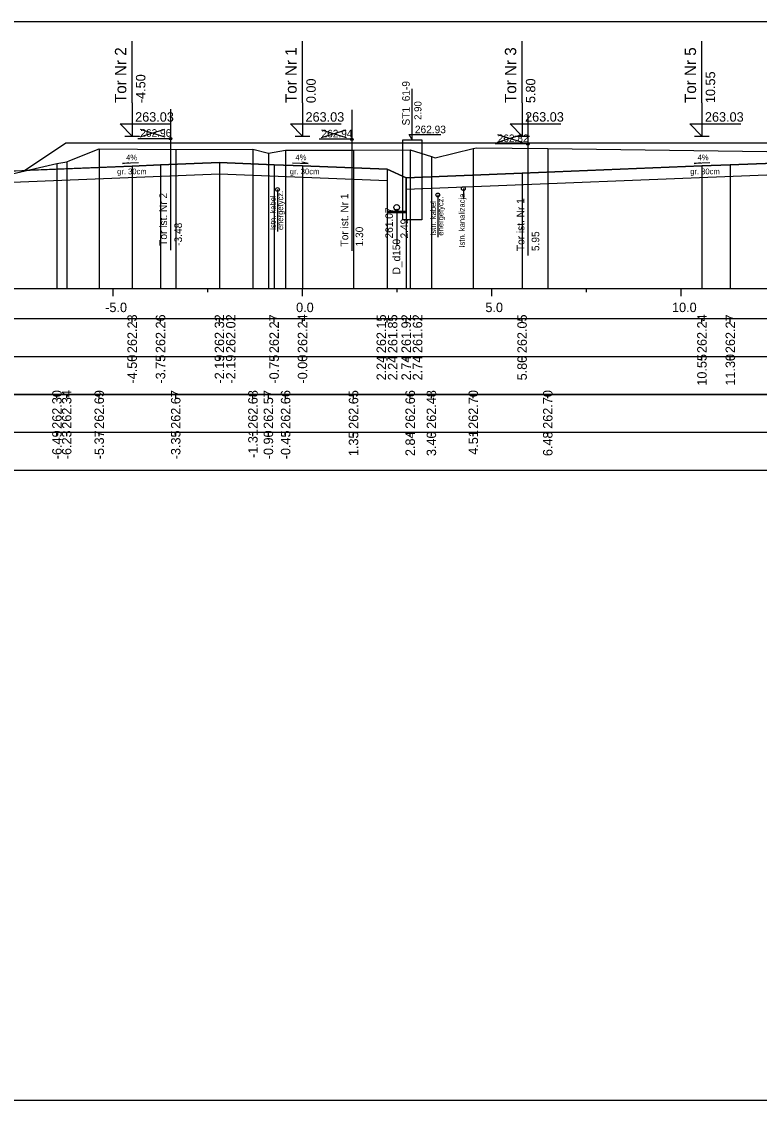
# Model space of a CAD drawing. Extents: x 6516023 to 6560129, y 5513077 to 5529206.
# Drawn here: x 6519230.29 to 6519249.78, y 5514451.16 to 5514479.66 of the extents above; entities that cross this region are included whole.
import ezdxf

# ---------------------------------------------------------------- set-up
doc = ezdxf.new("R2010")
doc.units = 0
for name, color, linetype in [('IR_default', 7, 'Continuous'), ('TOR_PRZEK_P-kable', 7, 'Continuous'), ('TOR_PRZEK_P-komponent', 7, 'Continuous'), ('TOR_PRZEK_P-odwodnienie', 7, 'Continuous'), ('TOR_PRZEK_P-opisy', 7, 'Continuous'), ('TOR_PRZEK_P-tabelka istniejace', 7, 'Continuous'), ('TOR_PRZEK_P-tabelka projektowane', 7, 'Continuous'), ('TOR_PRZEK_P-teren istniejacy', 7, 'Continuous'), ('TOR_PRZEK_P-tory istniejace', 7, 'Continuous'), ('TOR_PRZEK_P-tory projektowane', 7, 'Continuous'), ('TOR_PRZEK_P-uklad odniesienia', 7, 'Continuous'), ('TOR_PRZEK_P-warstwa ochronna I', 7, 'Continuous'), ('TOR_PRZEK_P-warstwa ochronna II', 7, 'Continuous'), ('TOR_RAMKI-ramka+tabelka 1', 7, 'Continuous')]:
    doc.layers.add(name, color=color, linetype=linetype)

msp = doc.modelspace()

# ---------------------------------------------------------------- linework, layer by layer
at = {"layer": 'IR_default'}
msp.add_lwpolyline([(6519220.74, 5514474.924), (6519225.353, 5514474.869), (6519225.359, 5514474.865), (6519225.944, 5514474.475), (6519226.344, 5514474.475), (6519227.843, 5514475.224), (6519228.713, 5514475.659), (6519230.373, 5514475.725), (6519231.463, 5514476.452), (6519234.963, 5514476.452), (6519235.963, 5514476.452), (6519239.463, 5514476.452), (6519241.763, 5514476.453), (6519245.263, 5514476.453), (6519246.513, 5514476.452), (6519250.013, 5514476.452)], dxfattribs=at)
at = {"layer": 'TOR_PRZEK_P-kable'}
for p, q in [((6519237.054, 5514475.222), (6519237.054, 5514474.113)), ((6519241.286, 5514475.075), (6519241.286, 5514473.965)), ((6519241.962, 5514475.243), (6519241.962, 5514474.973))]:
    msp.add_line(p, q, dxfattribs=at)
for centre in [(6519237.054, 5514475.222), (6519241.962, 5514475.243), (6519241.286, 5514475.075)]:
    msp.add_circle(centre, 0.05, dxfattribs=at)
at = {"layer": 'TOR_PRZEK_P-komponent'}
msp.add_lwpolyline([(6519250.638, 5514475.937), (6519249.013, 5514475.872), (6519248.263, 5514475.842), (6519243.513, 5514475.652), (6519240.451, 5514475.53), (6519239.951, 5514475.754), (6519237.713, 5514475.843), (6519236.963, 5514475.873), (6519235.518, 5514475.931), (6519233.963, 5514475.869), (6519233.213, 5514475.839), (6519230.373, 5514475.725), (6519230.373, 5514475.725), (6519231.463, 5514476.452), (6519234.963, 5514476.452), (6519235.963, 5514476.452), (6519239.463, 5514476.452), (6519241.763, 5514476.453), (6519245.263, 5514476.453), (6519246.513, 5514476.452), (6519250.013, 5514476.452)], dxfattribs=at)
at = {"layer": 'TOR_PRZEK_P-odwodnienie'}
for p, q in [((6519240.613, 5514476.532), (6519240.613, 5514477.882)), ((6519240.53, 5514476.67), (6519241.37, 5514476.67)), ((6519240.613, 5514476.532), (6519240.53, 5514476.67)), ((6519240.201, 5514474.672), (6519240.201, 5514473.737))]:
    msp.add_line(p, q, dxfattribs=at)
for points in [[(6519240.363, 5514474.771), (6519240.363, 5514476.532), (6519240.863, 5514476.532), (6519240.863, 5514474.422), (6519240.363, 5514474.422), (6519240.363, 5514474.771)], [(6519239.951, 5514475.754), (6519239.951, 5514474.612), (6519240.451, 5514474.612), (6519240.451, 5514475.53)], [(6519239.951, 5514474.652), (6519240.451, 5514474.652)]]:
    msp.add_lwpolyline(points, dxfattribs=at)
for centre, radius in [((6519240.201, 5514474.747), 0.075), ((6519240.201, 5514474.672), 0.03)]:
    msp.add_circle(centre, radius, dxfattribs=at)
at = {"layer": 'TOR_PRZEK_P-opisy'}
for points in [[(6519233.377, 5514475.926), (6519232.96, 5514475.907), (6519233.127, 5514475.935)], [(6519237.448, 5514475.928), (6519237.866, 5514475.909), (6519237.698, 5514475.938)], [(6519248.472, 5514475.926), (6519248.054, 5514475.907), (6519248.222, 5514475.935)]]:
    msp.add_lwpolyline(points, dxfattribs=at)
at = {"layer": 'TOR_PRZEK_P-tabelka istniejace'}
for p, q in [((6519231.227, 5514469.706), (6519231.227, 5514469.806)), ((6519231.484, 5514469.706), (6519231.484, 5514469.806)), ((6519232.344, 5514469.706), (6519232.344, 5514469.806)), ((6519234.364, 5514469.706), (6519234.364, 5514469.806)), ((6519236.404, 5514469.706), (6519236.404, 5514469.806)), ((6519236.812, 5514469.706), (6519236.812, 5514469.806)), ((6519237.267, 5514469.706), (6519237.267, 5514469.806)), ((6519239.061, 5514469.706), (6519239.061, 5514469.806)), ((6519240.558, 5514469.706), (6519240.558, 5514469.806)), ((6519241.117, 5514469.706), (6519241.117, 5514469.806)), ((6519242.224, 5514469.706), (6519242.224, 5514469.806)), ((6519244.191, 5514469.706), (6519244.191, 5514469.806)), ((6519186.663, 5514468.806), (6519280.463, 5514468.806)), ((6519231.227, 5514468.706), (6519231.227, 5514468.806)), ((6519231.484, 5514468.706), (6519231.484, 5514468.806)), ((6519232.344, 5514468.706), (6519232.344, 5514468.806)), ((6519234.364, 5514468.706), (6519234.364, 5514468.806)), ((6519236.404, 5514468.706), (6519236.404, 5514468.806)), ((6519236.812, 5514468.706), (6519236.812, 5514468.806)), ((6519237.267, 5514468.706), (6519237.267, 5514468.806)), ((6519239.061, 5514468.706), (6519239.061, 5514468.806)), ((6519240.558, 5514468.706), (6519240.558, 5514468.806)), ((6519241.117, 5514468.706), (6519241.117, 5514468.806)), ((6519242.224, 5514468.706), (6519242.224, 5514468.806)), ((6519244.191, 5514468.706), (6519244.191, 5514468.806))]:
    msp.add_line(p, q, dxfattribs=at)
for points in [[(6519232.344, 5514476.296), (6519232.344, 5514472.806), (6519232.344, 5514472.676), (6519232.344, 5514472.606)], [(6519234.364, 5514476.278), (6519234.364, 5514472.806), (6519234.364, 5514472.676), (6519234.364, 5514472.606)], [(6519236.404, 5514476.285), (6519236.404, 5514472.806), (6519236.404, 5514472.676), (6519236.404, 5514472.606)], [(6519236.812, 5514476.177), (6519236.812, 5514472.806), (6519236.812, 5514472.676), (6519236.812, 5514472.606)], [(6519237.267, 5514476.262), (6519237.267, 5514472.806), (6519237.267, 5514472.676), (6519237.267, 5514472.606)], [(6519239.061, 5514476.258), (6519239.061, 5514472.806), (6519239.061, 5514472.676), (6519239.061, 5514472.606)], [(6519240.558, 5514476.271), (6519240.558, 5514472.806), (6519240.558, 5514472.676), (6519240.558, 5514472.606)], [(6519242.224, 5514476.307), (6519242.224, 5514472.806), (6519242.224, 5514472.676), (6519242.224, 5514472.606)], [(6519244.191, 5514476.307), (6519244.191, 5514472.806), (6519244.191, 5514472.676), (6519244.191, 5514472.606)], [(6519231.227, 5514475.906), (6519231.227, 5514472.806), (6519231.227, 5514472.676), (6519231.227, 5514472.606)], [(6519231.484, 5514475.947), (6519231.484, 5514472.806), (6519231.484, 5514472.676), (6519231.484, 5514472.606)], [(6519241.117, 5514476.09), (6519241.117, 5514472.806), (6519241.117, 5514472.676), (6519241.117, 5514472.606)]]:
    msp.add_lwpolyline(points, dxfattribs=at)
msp.add_lwpolyline([(6519186.663, 5514469.806), (6519186.663, 5514467.806), (6519280.463, 5514467.806), (6519280.463, 5514469.806)], close=True, dxfattribs=at)
at = {"layer": 'TOR_PRZEK_P-tabelka projektowane'}
for p, q in [((6519233.213, 5514471.706), (6519233.213, 5514471.806)), ((6519233.963, 5514471.706), (6519233.963, 5514471.806)), ((6519235.518, 5514471.706), (6519235.518, 5514471.806)), ((6519235.518, 5514471.706), (6519235.518, 5514471.806)), ((6519236.963, 5514471.706), (6519236.963, 5514471.806)), ((6519237.713, 5514471.706), (6519237.713, 5514471.806)), ((6519239.951, 5514471.706), (6519239.951, 5514471.806)), ((6519239.951, 5514471.706), (6519239.951, 5514471.806)), ((6519240.451, 5514471.706), (6519240.451, 5514471.806)), ((6519240.451, 5514471.706), (6519240.451, 5514471.806)), ((6519243.513, 5514471.706), (6519243.513, 5514471.806)), ((6519248.263, 5514471.706), (6519248.263, 5514471.806)), ((6519249.013, 5514471.706), (6519249.013, 5514471.806)), ((6519186.663, 5514470.806), (6519280.463, 5514470.806)), ((6519233.213, 5514470.706), (6519233.213, 5514470.806)), ((6519233.963, 5514470.706), (6519233.963, 5514470.806)), ((6519235.518, 5514470.706), (6519235.518, 5514470.806)), ((6519235.518, 5514470.706), (6519235.518, 5514470.806)), ((6519236.963, 5514470.706), (6519236.963, 5514470.806)), ((6519237.713, 5514470.706), (6519237.713, 5514470.806)), ((6519239.951, 5514470.706), (6519239.951, 5514470.806)), ((6519239.951, 5514470.706), (6519239.951, 5514470.806)), ((6519240.451, 5514470.706), (6519240.451, 5514470.806)), ((6519240.451, 5514470.706), (6519240.451, 5514470.806)), ((6519243.513, 5514470.706), (6519243.513, 5514470.806)), ((6519248.263, 5514470.706), (6519248.263, 5514470.806)), ((6519249.013, 5514470.706), (6519249.013, 5514470.806))]:
    msp.add_line(p, q, dxfattribs=at)
for points in [[(6519233.213, 5514475.839), (6519233.213, 5514472.806), (6519233.213, 5514472.676), (6519233.213, 5514472.606)], [(6519233.963, 5514475.869), (6519233.963, 5514472.806), (6519233.963, 5514472.676), (6519233.963, 5514472.606)], [(6519235.518, 5514475.931), (6519235.518, 5514472.806), (6519235.518, 5514472.676), (6519235.518, 5514472.606)], [(6519236.963, 5514475.873), (6519236.963, 5514472.806), (6519236.963, 5514472.676), (6519236.963, 5514472.606)], [(6519237.713, 5514475.843), (6519237.713, 5514472.806), (6519237.713, 5514472.676), (6519237.713, 5514472.606)], [(6519248.263, 5514475.842), (6519248.263, 5514472.806), (6519248.263, 5514472.676), (6519248.263, 5514472.606)], [(6519249.013, 5514475.872), (6519249.013, 5514472.806), (6519249.013, 5514472.676), (6519249.013, 5514472.606)], [(6519235.518, 5514475.631), (6519235.518, 5514472.806), (6519235.518, 5514472.676), (6519235.518, 5514472.606)], [(6519239.951, 5514475.754), (6519239.951, 5514472.806), (6519239.951, 5514472.676), (6519239.951, 5514472.606)], [(6519243.513, 5514475.652), (6519243.513, 5514472.806), (6519243.513, 5514472.676), (6519243.513, 5514472.606)], [(6519239.951, 5514475.454), (6519239.951, 5514472.806), (6519239.951, 5514472.676), (6519239.951, 5514472.606)], [(6519240.451, 5514475.53), (6519240.451, 5514472.806), (6519240.451, 5514472.676), (6519240.451, 5514472.606)], [(6519240.451, 5514475.23), (6519240.451, 5514472.806), (6519240.451, 5514472.676), (6519240.451, 5514472.606)]]:
    msp.add_lwpolyline(points, dxfattribs=at)
msp.add_lwpolyline([(6519186.663, 5514471.806), (6519186.663, 5514469.806), (6519280.463, 5514469.806), (6519280.463, 5514471.806)], close=True, dxfattribs=at)
at = {"layer": 'TOR_PRZEK_P-teren istniejacy'}
msp.add_lwpolyline([(6519230.041, 5514475.638), (6519231.227, 5514475.906), (6519231.484, 5514475.947), (6519231.568, 5514475.987), (6519232.344, 5514476.296), (6519234.364, 5514476.278), (6519236.404, 5514476.285), (6519236.812, 5514476.177), (6519237.267, 5514476.262), (6519239.061, 5514476.258), (6519240.558, 5514476.271), (6519241.117, 5514476.09), (6519241.213, 5514476.057), (6519242.224, 5514476.307), (6519242.307, 5514476.319), (6519244.191, 5514476.307), (6519257.051, 5514476.131)], dxfattribs=at)
at = {"layer": 'TOR_PRZEK_P-tory istniejace'}
for p, q in [((6519234.229, 5514477.338), (6519234.229, 5514473.618)), ((6519239.014, 5514477.322), (6519239.014, 5514473.602)), ((6519243.666, 5514477.198), (6519243.666, 5514473.478)), ((6519233.429, 5514476.61), (6519234.081, 5514476.813)), ((6519233.429, 5514476.813), (6519234.081, 5514476.61)), ((6519238.215, 5514476.594), (6519238.866, 5514476.797)), ((6519238.215, 5514476.797), (6519238.866, 5514476.594)), ((6519234.229, 5514476.563), (6519233.364, 5514476.563)), ((6519239.015, 5514476.547), (6519238.149, 5514476.547)), ((6519243.667, 5514476.423), (6519242.801, 5514476.423)), ((6519242.867, 5514476.47), (6519243.519, 5514476.673)), ((6519242.867, 5514476.673), (6519243.519, 5514476.47))]:
    msp.add_line(p, q, dxfattribs=at)
for centre in [(6519234.229, 5514476.563), (6519239.015, 5514476.547), (6519243.667, 5514476.423)]:
    msp.add_circle(centre, 0.035, dxfattribs=at)
at = {"layer": 'TOR_PRZEK_P-tory projektowane'}
for p, q in [((6519233.213, 5514477.51), (6519233.213, 5514479.142)), ((6519237.713, 5514477.51), (6519237.713, 5514479.142)), ((6519243.513, 5514477.511), (6519243.513, 5514479.143)), ((6519248.263, 5514477.51), (6519248.263, 5514479.142)), ((6519233.213, 5514477.51), (6519233.213, 5514476.632)), ((6519237.713, 5514477.51), (6519237.713, 5514476.632)), ((6519243.513, 5514477.511), (6519243.513, 5514476.633)), ((6519248.263, 5514477.51), (6519248.263, 5514476.632)), ((6519233.213, 5514476.632), (6519232.894, 5514476.951)), ((6519232.894, 5514476.951), (6519234.238, 5514476.951)), ((6519237.713, 5514476.632), (6519237.394, 5514476.951)), ((6519237.394, 5514476.951), (6519238.738, 5514476.951)), ((6519243.513, 5514476.633), (6519243.194, 5514476.953)), ((6519243.194, 5514476.953), (6519244.538, 5514476.953)), ((6519248.263, 5514476.632), (6519247.944, 5514476.951)), ((6519247.944, 5514476.951), (6519249.288, 5514476.951)), ((6519233.021, 5514476.632), (6519233.405, 5514476.632)), ((6519237.521, 5514476.632), (6519237.905, 5514476.632)), ((6519243.321, 5514476.633), (6519243.705, 5514476.633)), ((6519248.071, 5514476.632), (6519248.455, 5514476.632))]:
    msp.add_line(p, q, dxfattribs=at)
at = {"layer": 'TOR_PRZEK_P-uklad odniesienia'}
for p, q in [((6519190.463, 5514472.606), (6519280.463, 5514472.606)), ((6519232.713, 5514472.406), (6519232.713, 5514472.606)), ((6519235.213, 5514472.506), (6519235.213, 5514472.606)), ((6519237.713, 5514472.406), (6519237.713, 5514472.606)), ((6519240.213, 5514472.506), (6519240.213, 5514472.606)), ((6519242.713, 5514472.406), (6519242.713, 5514472.606)), ((6519245.213, 5514472.506), (6519245.213, 5514472.606)), ((6519247.713, 5514472.406), (6519247.713, 5514472.606))]:
    msp.add_line(p, q, dxfattribs=at)
at = {"layer": 'TOR_PRZEK_P-warstwa ochronna I'}
for points in [[(6519228.061, 5514475.333), (6519235.518, 5514475.631), (6519239.951, 5514475.454)], [(6519240.451, 5514475.23), (6519250.638, 5514475.637), (6519250.638, 5514475.687), (6519259.863, 5514475.318)]]:
    msp.add_lwpolyline(points, dxfattribs=at)
at = {"layer": 'TOR_PRZEK_P-warstwa ochronna II'}
msp.add_lwpolyline([(6519220.74, 5514474.924), (6519225.353, 5514474.869), (6519225.944, 5514474.475), (6519226.344, 5514474.475), (6519228.713, 5514475.659), (6519233.213, 5514475.839), (6519233.963, 5514475.869), (6519235.518, 5514475.931), (6519236.963, 5514475.873), (6519237.713, 5514475.843), (6519239.951, 5514475.754), (6519240.451, 5514475.53), (6519243.513, 5514475.652), (6519248.263, 5514475.842), (6519249.013, 5514475.872), (6519250.638, 5514475.937), (6519252.263, 5514475.872), (6519253.013, 5514475.842), (6519258.063, 5514475.64), (6519262.563, 5514475.46), (6519263.203, 5514475.034), (6519264.099, 5514474.437), (6519264.499, 5514474.437), (6519265.499, 5514475.104)], dxfattribs=at)
at = {"layer": 'TOR_RAMKI-ramka+tabelka 1'}
msp.add_lwpolyline([(6519087.013, 5514479.656), (6519334.513, 5514479.656), (6519334.513, 5514451.156), (6519087.013, 5514451.156)], close=True, dxfattribs=at)

# ---------------------------------------------------------------- texts
at = {"layer": 'TOR_PRZEK_P-kable'}
for s, p in [('Istn. kabel', (6519237.009, 5514474.149)), ('energetycz.', (6519237.203, 5514474.149)), ('energetycz.', (6519241.435, 5514474.001)), ('Istn. kanalizacja', (6519242, 5514473.686)), ('Istn. kabel', (6519241.241, 5514474.001))]:
    msp.add_text(s, height=0.14999, rotation=90.0511, dxfattribs=at).set_placement(p)
at = {"layer": 'TOR_PRZEK_P-odwodnienie'}
for s, height, p in [('ST1_61-9', 0.2, (6519240.546, 5514476.911)), ('2.90', 0.19, (6519240.856, 5514477.059)), ('261.07', 0.2, (6519240.101, 5514473.927)), ('2.49', 0.2, (6519240.501, 5514473.927)), ('D_d150', 0.2, (6519240.293, 5514472.978))]:
    msp.add_text(s, height=height, rotation=90, dxfattribs=at).set_placement(p)
msp.add_text('262.93', height=0.2, dxfattribs=at).set_placement((6519240.683, 5514476.707))
at = {"layer": 'TOR_PRZEK_P-opisy'}
for rotation, p in [(0.1515, (6519233.054, 5514475.991)), (359.8485, (6519237.527, 5514475.994)), (0.1515, (6519248.149, 5514475.991))]:
    msp.add_text('4%', height=0.15, rotation=rotation, dxfattribs=at).set_placement(p)
at = {"layer": 'TOR_PRZEK_P-tabelka istniejace'}
for s, p in [('262.30', (6519231.352, 5514468.898)), ('262.34', (6519231.609, 5514468.899)), ('262.69', (6519232.469, 5514468.898)), ('262.67', (6519234.489, 5514468.898)), ('262.68', (6519236.529, 5514468.898)), ('262.57', (6519236.937, 5514468.898)), ('262.66', (6519237.392, 5514468.898)), ('262.65', (6519239.186, 5514468.897)), ('262.66', (6519240.683, 5514468.898)), ('262.48', (6519241.242, 5514468.898)), ('262.70', (6519242.349, 5514468.898)), ('262.70', (6519244.316, 5514468.898)), ('-6.49', (6519231.352, 5514468.094)), ('-6.23', (6519231.609, 5514468.094)), ('-5.37', (6519232.469, 5514468.094)), ('-3.35', (6519234.489, 5514468.093)), ('-1.31', (6519236.529, 5514468.129)), ('-0.90', (6519236.937, 5514468.094)), ('-0.45', (6519237.392, 5514468.093)), ('1.35', (6519239.186, 5514468.177)), ('2.84', (6519240.683, 5514468.178)), ('3.40', (6519241.242, 5514468.178)), ('4.51', (6519242.349, 5514468.212)), ('6.48', (6519244.316, 5514468.177))]:
    msp.add_text(s, height=0.25, rotation=90, dxfattribs=at).set_placement(p)
at = {"layer": 'TOR_PRZEK_P-tabelka projektowane'}
for s, p in [('262.23', (6519233.338, 5514470.898)), ('262.26', (6519234.088, 5514470.898)), ('262.32', (6519235.643, 5514470.9)), ('262.02', (6519235.943, 5514470.9)), ('262.27', (6519237.088, 5514470.898)), ('262.24', (6519237.838, 5514470.899)), ('262.15', (6519239.919, 5514470.897)), ('261.85', (6519240.219, 5514470.897)), ('261.92', (6519240.576, 5514470.9)), ('261.62', (6519240.876, 5514470.9)), ('262.05', (6519243.638, 5514470.897)), ('262.24', (6519248.388, 5514470.899)), ('262.27', (6519249.138, 5514470.898)), ('-4.50', (6519233.338, 5514470.094)), ('-3.75', (6519234.088, 5514470.093)), ('-2.19', (6519235.643, 5514470.094)), ('-2.19', (6519235.943, 5514470.094)), ('-0.75', (6519237.088, 5514470.093)), ('-0.00', (6519237.838, 5514470.094)), ('2.24', (6519239.919, 5514470.178)), ('2.24', (6519240.219, 5514470.178)), ('2.74', (6519240.576, 5514470.178)), ('2.74', (6519240.876, 5514470.178)), ('5.80', (6519243.638, 5514470.178)), ('10.55', (6519248.388, 5514470.037)), ('11.30', (6519249.138, 5514470.038))]:
    msp.add_text(s, height=0.25, rotation=90, dxfattribs=at).set_placement(p)
at = {"layer": 'TOR_PRZEK_P-tory istniejace'}
for s, p in [('262.96', (6519233.429, 5514476.613)), ('262.94', (6519238.215, 5514476.597)), ('262.82', (6519242.867, 5514476.473))]:
    msp.add_text(s, height=0.2, dxfattribs=at).set_placement(p)
for s, rotation, p in [('Tor ist. Nr 2', 90.0511, (6519234.135, 5514473.733)), ('Tor ist. Nr 1', 90.0511, (6519238.921, 5514473.717)), ('Tor ist. Nr 1', 90.0511, (6519243.573, 5514473.593)), ('-3.48', 90, (6519234.529, 5514473.733)), ('1.30', 90, (6519239.315, 5514473.717)), ('5.95', 90, (6519243.967, 5514473.593))]:
    msp.add_text(s, height=0.2, rotation=rotation, dxfattribs=at).set_placement(p)
at = {"layer": 'TOR_PRZEK_P-tory projektowane'}
for s, height, p in [('Tor Nr 2', 0.3, (6519233.058, 5514477.504)), ('Tor Nr 1', 0.3, (6519237.558, 5514477.504)), ('Tor Nr 3', 0.3, (6519243.358, 5514477.505)), ('Tor Nr 5', 0.3, (6519248.108, 5514477.504)), ('-4.50', 0.25, (6519233.563, 5514477.502)), ('0.00', 0.25, (6519238.063, 5514477.502)), ('5.80', 0.25, (6519243.863, 5514477.503)), ('10.55', 0.25, (6519248.613, 5514477.502))]:
    msp.add_text(s, height=height, rotation=90, dxfattribs=at).set_placement(p)
for p in [(6519233.293, 5514477.012), (6519237.793, 5514477.012), (6519243.593, 5514477.013), (6519248.343, 5514477.012)]:
    msp.add_text('263.03', height=0.25, dxfattribs=at).set_placement(p)
at = {"layer": 'TOR_PRZEK_P-uklad odniesienia'}
for s, p in [('-5.0', (6519232.502, 5514471.981)), ('0.0', (6519237.544, 5514471.981)), ('5.0', (6519242.544, 5514471.981)), ('10.0', (6519247.474, 5514471.981))]:
    msp.add_text(s, height=0.25, dxfattribs=at).set_placement(p)
at = {"layer": 'TOR_PRZEK_P-warstwa ochronna I'}
for p in [(6519232.816, 5514475.623), (6519237.377, 5514475.623), (6519247.953, 5514475.623)]:
    msp.add_text('gr. 30cm', height=0.15, dxfattribs=at).set_placement(p)

doc.saveas('drawing.dxf')
